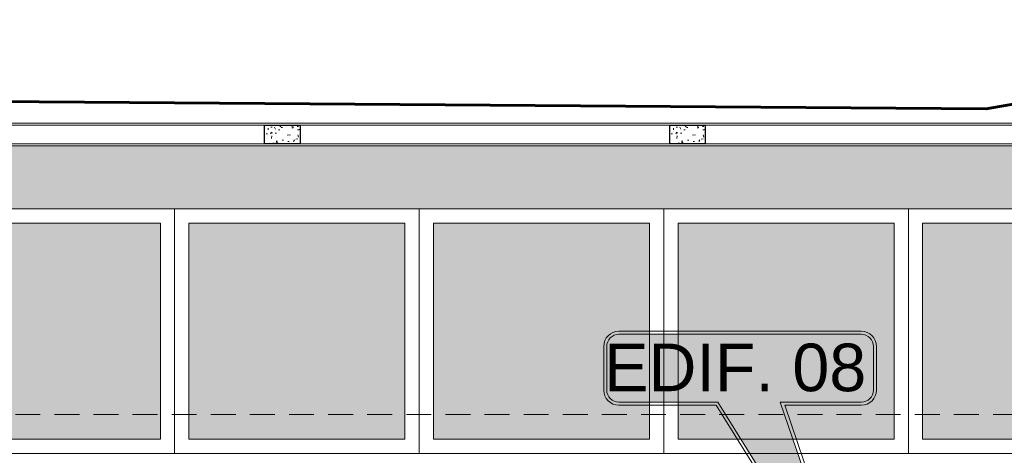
# Model space of a CAD drawing. Header units: millimetres. Extents: x -8931983 to 9630244, y 4 to 18563053.
# Tile 274 of 329: x 349128 to 349135, y 9282029 to 9282032. Entities that reach past the tile are written whole.
import ezdxf

# ---------------------------------------------------------------- set-up
doc = ezdxf.new("R2010")
doc.units = ezdxf.units.MM
doc.linetypes.add('DASHED2', pattern=[0.375, 0.25, -0.125])
for name, color, linetype, lineweight in [('.', 7, 'Continuous', 0), ('0_PROYECCIONES 1', 1, 'DASHED2', 0), ('Cerco Perimetrico', 151, 'Continuous', 18), ('HIERVA', 108, 'Continuous', 0), ('TARRAJEO', 32, 'Continuous', 0), ('TRAZO', 2, 'Continuous', 5), ('vereda', 254, 'Continuous', 5)]:
    doc.layers.add(name, color=color, linetype=linetype, lineweight=lineweight)
for name, color, linetype, lineweight, true_color in [('0_COLUMNA ACHURADO', 250, 'Continuous', 0, 0x363636), ('0_PISOS', 252, 'Continuous', 0, 0x8a8a8a), ('PISO Cemento pulido', 254, 'Continuous', 5, 0xd1d1d1)]:
    doc.layers.add(name, color=color, linetype=linetype, lineweight=lineweight, true_color=true_color)
doc.layers.add('Areas', color=6, linetype='Continuous', plot=False)
doc.layers.add('COLUMNA T.E', color=6, linetype='Continuous')
doc.styles.get("Standard").update_dxf_attribs({"font": 'arial.ttf'})

# ---------------------------------------------------------------- blocks, each defined once
blk = doc.blocks.new('dsfd')
at = {"layer": '.', "true_color": 0xffffff, "transparency": 33554687}
h = blk.add_hatch(color=7, dxfattribs=at)
h.dxf.hatch_style = 1
h.paths.add_polyline_path([(333301.046, 9094259.161, 0.414214), (333300.842, 9094259.365), (333299.478, 9094259.365), (333300.764, 9094263.123), (333298.432, 9094259.365), (333296.766, 9094259.365, 0.414214), (333296.562, 9094259.161), (333296.562, 9094258.428, 0.414214), (333296.766, 9094258.224), (333300.842, 9094258.224, 0.414214), (333301.046, 9094258.428)])
at = {"layer": 'TRAZO', "color": 242, "true_color": 0xcd2027}
for p, q in [((333298.399, 9094259.416), (333296.766, 9094259.416)), ((333300.842, 9094259.416), (333299.554, 9094259.416)), ((333296.511, 9094259.161), (333296.511, 9094258.428)), ((333301.097, 9094258.428), (333301.097, 9094259.161)), ((333296.766, 9094258.224), (333300.842, 9094258.224)), ((333296.766, 9094258.173), (333300.842, 9094258.173))]:
    blk.add_line(p, q, dxfattribs=at)
for points in [[(333299.554, 9094259.416), (333300.941, 9094263.493), (333298.399, 9094259.416)], [(333300.842, 9094259.365), (333299.478, 9094259.365), (333300.764, 9094263.123), (333298.432, 9094259.365), (333296.766, 9094259.365)]]:
    blk.add_lwpolyline(points, dxfattribs=at)
for points in [[(333296.766, 9094259.365, 0.414214), (333296.562, 9094259.161), (333296.562, 9094258.428, 0.414214), (333296.766, 9094258.224)], [(333300.842, 9094258.224, 0.414214), (333301.046, 9094258.428), (333301.046, 9094259.161, 0.414214), (333300.842, 9094259.365)]]:
    blk.add_lwpolyline(points, format="xyb", dxfattribs=at)
for centre, start, end in [((333296.766, 9094259.161), 90, 180), ((333300.842, 9094259.161), 0, 90), ((333296.766, 9094258.428), 180, 270), ((333300.842, 9094258.428), 270, 0)]:
    blk.add_arc(centre, 0.255, start, end, dxfattribs=at)
blk = doc.blocks.new('BLOQUE EDF 08 PG')
at = {"layer": '0_PROYECCIONES 1', "ltscale": 0.7, "elevation": 0}
blk.add_lwpolyline([(-19.23, 1.5), (1.5, 1.5), (1.5, -12.33), (-19.23, -12.33)], close=True, dxfattribs=at)

msp = doc.modelspace()

# ---------------------------------------------------------------- hatches: boundary and pattern name
at = {"layer": '0_COLUMNA ACHURADO'}
h = msp.add_hatch(dxfattribs=at)
h.set_pattern_fill('AR-CONC', color=256, scale=0.00088, angle=270)
h.set_pattern_definition([(319.9999995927, (698250.77796, 18563948.82811), (-0.014026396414, -0.1603225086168), [0.016764, -0.184404]), (264.9999995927, (698250.77796, 18563948.82811), (0.1681300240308, 0.0310142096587), [0.0134112, -0.1475237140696]), (10.4514442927, (698250.7768, 18563948.81475), (0.1541036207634, -0.129308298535), [0.014247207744, -0.156719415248]), (316.1841995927, (698250.82267, 18563948.82811), (-0.0369972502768, -0.238549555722), [0.025146, -0.276606]), (6.6355572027, (698250.81958, 18563948.80823), (0.217734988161, -0.2089156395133), [0.021370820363, -0.235079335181]), (261.1841507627, (698250.82267, 18563948.8281), (0.21773498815, -0.208915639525), [0.0201167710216, -0.2212845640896]), (290.9999995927, (698250.81149, 18563948.80576), (-0.0899933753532, -0.133420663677), [0.016764, -0.184404]), (235.9999995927, (698250.81149, 18563948.80576), (0.162085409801, -0.0543857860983), [0.0134112, -0.1475232]), (341.4514445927, (698250.80399, 18563948.79464), (0.0720920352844, -0.1878064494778), [0.014247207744, -0.156719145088]), (307.49999959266, (698250.777963, 18563948.82811), (0.07440843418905, -0.00271797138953), [0, -0.14573504, 0, -0.1497584, 0, -0.148082]), (277.4999995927, (698250.77796, 18563948.82811), (0.0881589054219, -0.05880130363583), [0, -0.08538464, 0, -0.14238224, 0, -0.0564388]), (237.49999959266, (698250.777963, 18563948.877956), (-0.00504129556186, -0.119319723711), [0, -0.05588, 0, -0.1743456, 0, -0.2313432]), (227.4999995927, (698250.77796, 18563948.90031), (0.0223753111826, -0.1303536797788), [0, -0.072644, 0, -0.11578336, 0, -0.1642872])])
h.paths.add_polyline_path([(349129.73152, 9282031.35722), (349129.73152, 9282031.22722), (349129.98152, 9282031.22722), (349129.98152, 9282031.35722)])
h = msp.add_hatch(dxfattribs=at)
h.set_pattern_fill('AR-CONC', color=256, scale=0.00088, angle=270)
h.set_pattern_definition([(319.9999995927, (698253.62796, 18563948.82811), (-0.014026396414, -0.1603225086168), [0.016764, -0.184404]), (264.9999995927, (698253.62796, 18563948.82811), (0.1681300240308, 0.0310142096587), [0.0134112, -0.1475237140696]), (10.4514442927, (698253.6268, 18563948.81475), (0.1541036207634, -0.129308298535), [0.014247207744, -0.156719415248]), (316.1841995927, (698253.67267, 18563948.82811), (-0.0369972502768, -0.238549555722), [0.025146, -0.276606]), (6.6355572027, (698253.66958, 18563948.80823), (0.217734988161, -0.2089156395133), [0.021370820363, -0.235079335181]), (261.1841507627, (698253.67267, 18563948.8281), (0.21773498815, -0.208915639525), [0.0201167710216, -0.2212845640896]), (290.9999995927, (698253.66149, 18563948.80576), (-0.0899933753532, -0.133420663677), [0.016764, -0.184404]), (235.9999995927, (698253.66149, 18563948.80576), (0.162085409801, -0.0543857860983), [0.0134112, -0.1475232]), (341.4514445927, (698253.65399, 18563948.79464), (0.0720920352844, -0.1878064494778), [0.014247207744, -0.156719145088]), (307.49999959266, (698253.627963, 18563948.82811), (0.07440843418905, -0.00271797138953), [0, -0.14573504, 0, -0.1497584, 0, -0.148082]), (277.4999995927, (698253.62796, 18563948.82811), (0.0881589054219, -0.05880130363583), [0, -0.08538464, 0, -0.14238224, 0, -0.0564388]), (237.49999959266, (698253.627963, 18563948.877956), (-0.00504129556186, -0.119319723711), [0, -0.05588, 0, -0.1743456, 0, -0.2313432]), (227.4999995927, (698253.62796, 18563948.90031), (0.0223753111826, -0.1303536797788), [0, -0.072644, 0, -0.11578336, 0, -0.1642872])])
h.paths.add_polyline_path([(349132.58152, 9282031.35722), (349132.58152, 9282031.22722), (349132.83152, 9282031.22722), (349132.83152, 9282031.35722)])
at = {"layer": 'HIERVA', "lineweight": 0, "true_color": 0x136734, "transparency": 33554610}
h = msp.add_hatch(dxfattribs=at)
h.set_pattern_fill('GRASS', color=116, scale=0.012, angle=-114.506506)
h.set_pattern_definition([(335.4934938, (343646.55733, 9280804.51346), (0.285509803, 0.1067107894), [0.05715, -0.373902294]), (290.493494, (343646.55733, 9280804.51346), (0.285509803, 0.10671079), [0.05715, -0.24765]), (20.493494, (343646.55733, 9280804.51346), (-0.10671079, 0.285509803), [0.05715, -0.24765])])
h.paths.add_polyline_path([(349092.70281, 9282027.10454), (349092.10269, 9282027.10454), (349092.13772, 9281918.00139), (349091.10404, 9281918.00139), (349091.04784, 9282031.21222), (349161.76152, 9282031.21222), (349161.76152, 9281923.00139), (349161.0004, 9281923.00139), (349161.0004, 9281955.09947), (349160.2045, 9281955.1014), (349160.20446, 9281956.81947), (349160.20455, 9281957.04444), (349160.20455, 9281978.66944), (349160.20455, 9281988.05646), (349160.08467, 9281988.05442), (349160.08467, 9282030.76942), (349092.68467, 9282030.76942), (349092.68467, 9282027.32949), (349092.70346, 9282027.32949)])
at = {"layer": 'PISO Cemento pulido', "true_color": 0xdfe0e1, "transparency": 33554610}
for points in [[(349127.47967, 9282030.66942), (349127.47967, 9282029.14942), (349128.99967, 9282029.14942), (349128.99967, 9282030.66942)], [(349129.19967, 9282030.66942), (349129.19967, 9282029.14942), (349130.71967, 9282029.14942), (349130.71967, 9282030.66942)], [(349130.91967, 9282030.66942), (349130.91967, 9282029.14942), (349132.43967, 9282029.14942), (349132.43967, 9282030.66942)], [(349132.63967, 9282030.66942), (349132.63967, 9282029.14942), (349134.15967, 9282029.14942), (349134.15967, 9282030.66942)], [(349134.35967, 9282030.66942), (349134.35967, 9282029.14942), (349135.87967, 9282029.14942), (349135.87967, 9282030.66942)]]:
    msp.add_hatch(color=254, dxfattribs=at).paths.add_polyline_path(points)

# ---------------------------------------------------------------- linework, layer by layer
at = {"color": 30, "lineweight": 60, "elevation": 261.841, "flags": 128}
msp.add_lwpolyline([(349173.45838, 9281917.0879), (349163.01479, 9281915.11892), (349143.53652, 9281913.73757), (349122.00651, 9281912.37674), (349088.83606, 9281910.73783), (349063.16846, 9281910.3495), (349030.94839, 9281909.71668), (349003.21224, 9281910.56324), (348975.32052, 9281916.98414), (348966.78263, 9281919.77722), (348952.67278, 9281925.69494), (348941.08189, 9281931.48859), (348957.62596, 9281949.86392), (348970.15819, 9281964.44856), (348993.1986, 9281990.36313), (349021.11185, 9282021.99717), (349037.45234, 9282040.69275), (349052.88909, 9282058.12173), (349067.25003, 9282048.15085), (349080.86742, 9282041.67234), (349093.44064, 9282036.79476), (349110.80115, 9282031.64533), (349134.80654, 9282031.47236), (349164.25029, 9282036.52899)], dxfattribs=at)
at = {"layer": '0_PISOS'}
for points in [[(349128.99967, 9282029.14942), (349127.47967, 9282029.14942), (349127.47967, 9282030.66942), (349128.99967, 9282030.66942)], [(349130.71967, 9282029.14942), (349129.19967, 9282029.14942), (349129.19967, 9282030.66942), (349130.71967, 9282030.66942)], [(349132.43967, 9282029.14942), (349130.91967, 9282029.14942), (349130.91967, 9282030.66942), (349132.43967, 9282030.66942)], [(349134.15967, 9282029.14942), (349132.63967, 9282029.14942), (349132.63967, 9282030.66942), (349134.15967, 9282030.66942)], [(349135.87967, 9282029.14942), (349134.35967, 9282029.14942), (349134.35967, 9282030.66942), (349135.87967, 9282030.66942)]]:
    msp.add_lwpolyline(points, close=True, dxfattribs=at)
at = {"layer": 'Cerco Perimetrico'}
for p, q in [((349161.90652, 9282031.35722), (349090.90285, 9282031.35722)), ((349161.77652, 9282031.22722), (349091.03284, 9282031.22722))]:
    msp.add_line(p, q, dxfattribs=at)
at = {"layer": 'COLUMNA T.E', "lineweight": 30, "ltscale": 1.87}
for points in [[(349129.98152, 9282031.22722), (349129.73152, 9282031.22722), (349129.73152, 9282031.35722), (349129.98152, 9282031.35722)], [(349132.83152, 9282031.22722), (349132.58152, 9282031.22722), (349132.58152, 9282031.35722), (349132.83152, 9282031.35722)]]:
    msp.add_lwpolyline(points, close=True, dxfattribs=at)
at = {"layer": 'TARRAJEO'}
for p, q in [((349161.92152, 9282031.37222), (349090.88777, 9282031.37222)), ((349161.76152, 9282031.21222), (349091.04784, 9282031.21222))]:
    msp.add_line(p, q, dxfattribs=at)
at = {"layer": 'vereda'}
for p, q in [((349092.68467, 9282030.76942), (349158.33967, 9282030.76942)), ((349129.09967, 9282029.04942), (349129.09967, 9282030.76942)), ((349130.81967, 9282029.04942), (349130.81967, 9282030.76942)), ((349132.53967, 9282029.04942), (349132.53967, 9282030.76942)), ((349134.25967, 9282029.04942), (349134.25967, 9282030.76942)), ((349158.33967, 9282029.04942), (349120.20459, 9282029.04942))]:
    msp.add_line(p, q, dxfattribs=at)
at = {"layer": 'vereda', "elevation": -4.39971}
msp.add_lwpolyline([(349092.70281, 9282027.10454), (349092.10269, 9282027.10454), (349092.13772, 9281918.00139), (349091.10404, 9281918.00139), (349091.04784, 9282031.21222), (349161.76152, 9282031.21222), (349161.76152, 9281923.00139), (349161.0004, 9281923.00139), (349161.0004, 9281955.09947), (349160.20446, 9281955.09947), (349160.20455, 9281956.81947), (349160.20455, 9281957.04444), (349160.20454, 9281978.66944), (349160.20455, 9281988.05646), (349160.08467, 9281988.05442), (349160.08467, 9282030.76942), (349092.68467, 9282030.76942), (349092.68467, 9282027.32949), (349092.70346, 9282027.32949), (349092.70281, 9282027.10454)], dxfattribs=at)

# ---------------------------------------------------------------- block references
at = {"extrusion": (-1.0001e-10, -0.025636, 0.999671), "xscale": -0.418244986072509, "yscale": 0.4182449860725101, "zscale": 0.4182449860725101, "rotation": 180}
msp.add_blockref('dsfd', (209732.48622, 13082570.98742, -239366.05138), dxfattribs=at)

# ---------------------------------------------------------------- texts
at = {"layer": 'Areas', "color": 7, "insert": (349133.96307, 9282029.82188, -1431.43773), "char_height": 0.334423, "width": 1.8067406, "attachment_point": 3}
msp.add_mtext('EDIF. 08', dxfattribs=at)

# ---------------------------------------------------------------- next in the draw order: block references
at = {"lineweight": 5}
msp.add_blockref('BLOQUE EDF 08 PG', (349139.78468, 9282027.82442, 0), dxfattribs=at)

doc.saveas('drawing.dxf')
